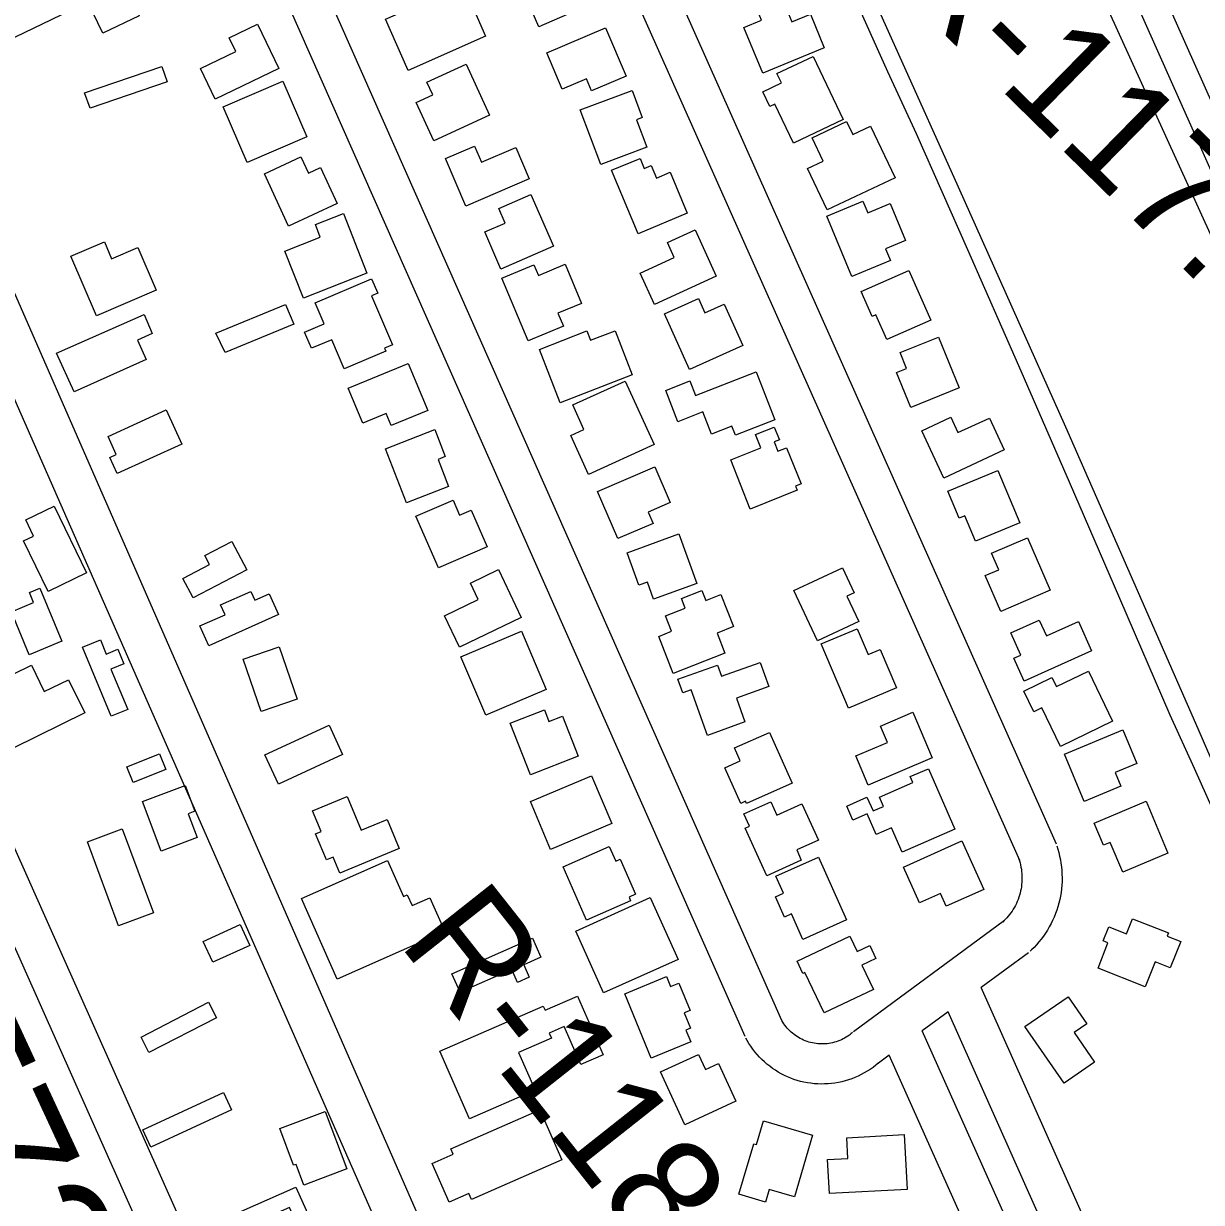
# Model space of a CAD drawing. Extents: x 3567028 to 3605064, y 510945 to 536587.
# Drawn here: x 3600855 to 3601737, y 526467 to 527350 of the extents above; entities that cross this region are included whole.
import ezdxf

# ---------------------------------------------------------------- set-up
doc = ezdxf.new("R2010")
doc.units = 0
for name, color, linetype in [('V-BLDG-OTLN', 7, 'Continuous'), ('V-RIVR-RANG-IDEN', 7, 'Continuous'), ('V-ROAD-CNTR', 7, 'Continuous'), ('V-SURV-IDEN', 7, 'Continuous'), ('V-TOPO-SHOR', 7, 'Continuous')]:
    doc.layers.add(name, color=color, linetype=linetype)

msp = doc.modelspace()

# ---------------------------------------------------------------- linework, layer by layer
at = {"layer": 'V-BLDG-OTLN'}
for points in [[(3600780.51, 527341), (3600916.75, 527406.43), (3600941.01, 527355.92), (3600913.91, 527342.9), (3600902.74, 527366.17), (3600793.6, 527313.75)], [(3601240.48, 527347.71), (3601223.54, 527386.47), (3601256.81, 527401), (3601261.08, 527391.22), (3601266.15, 527393.44), (3601278.81, 527364.46)], [(3601200.57, 527340.75), (3601142.44, 527315.05), (3601125.48, 527353.41), (3601163.57, 527370.24), (3601160.05, 527378.2), (3601187.58, 527390.37), (3601194.58, 527374.51), (3601187.11, 527371.21)], [(3601421.22, 527372.57), (3601429.98, 527351.44), (3601443.78, 527357.15), (3601454.19, 527332.02), (3601408.08, 527312.91), (3601393.89, 527347.18), (3601407.18, 527352.69), (3601402.21, 527364.7)], [(3601045.64, 527316.42), (3600998.07, 527293.63), (3600987.12, 527316.49), (3601013.41, 527329.09), (3601008.39, 527339.56), (3601029.67, 527349.75)], [(3601246.31, 527328.34), (3601290.35, 527347.03), (3601305.7, 527310.84), (3601279.85, 527299.88), (3601276.14, 527308.64), (3601257.94, 527300.92)], [(3601418.75, 527312.73), (3601445.77, 527325.59), (3601468.29, 527278.26), (3601431.06, 527260.54), (3601417.16, 527289.76), (3601413.44, 527287.99), (3601408.18, 527299.02), (3601422.12, 527305.66)], [(3600900.23, 527298.22), (3600958.16, 527318.08), (3600962.1, 527306.58), (3600904.27, 527286.75)], [(3601185.86, 527319.66), (3601203.39, 527281.49), (3601161.72, 527262.36), (3601148.57, 527290.99), (3601161.01, 527296.7), (3601156.63, 527306.24)], [(3601066.66, 527265.33), (3601022.03, 527246.06), (3601004.03, 527287.75), (3601048.65, 527307.02)], [(3601271.45, 527285.46), (3601310.2, 527300.05), (3601317.86, 527279.71), (3601313.43, 527278.04), (3601321.15, 527257.54), (3601286.83, 527244.62)], [(3601445.06, 527264.58), (3601470.9, 527276.85), (3601475.57, 527267), (3601488.81, 527273.28), (3601507.17, 527234.62), (3601456.45, 527210.54), (3601441.68, 527241.65), (3601453.32, 527247.18)], [(3601233.21, 527233.91), (3601185.65, 527213.47), (3601170.37, 527249.03), (3601192.25, 527258.44), (3601197.47, 527246.28), (3601223.15, 527257.32)], [(3601089.44, 527215.42), (3601053.03, 527198.48), (3601034.87, 527237.51), (3601062.25, 527250.24), (3601067.86, 527238.19), (3601076.89, 527242.39)], [(3601314.68, 527192.68), (3601294.83, 527240.24), (3601316.18, 527249.16), (3601319.32, 527241.65), (3601324.55, 527243.83), (3601328.45, 527234.48), (3601338.79, 527238.8), (3601351.6, 527208.09)], [(3601234.36, 527222.18), (3601251.3, 527183.42), (3601212.02, 527166.25), (3601199.87, 527194.05), (3601215.16, 527200.73), (3601210.37, 527211.69)], [(3601474.77, 527160.68), (3601456.09, 527205.89), (3601483.12, 527217.06), (3601486.66, 527208.5), (3601503.56, 527215.48), (3601515.08, 527187.58), (3601500.1, 527181.39), (3601503.71, 527172.64)], [(3601111.62, 527163.16), (3601064.07, 527144.48), (3601050.23, 527179.73), (3601076.74, 527190.14), (3601073.01, 527199.65), (3601094.05, 527207.91)], [(3601373.28, 527160.88), (3601326.89, 527139.85), (3601316.25, 527163.33), (3601341.83, 527174.92), (3601336.71, 527186.21), (3601357.53, 527195.65)], [(3600953.79, 527150.57), (3600909.16, 527131.3), (3600889.93, 527175.84), (3600914.99, 527186.66), (3600920.45, 527174.01), (3600940.02, 527182.46)], [(3601260.07, 527169.91), (3601272.33, 527140.55), (3601254.73, 527133.2), (3601258.75, 527123.56), (3601232.38, 527112.55), (3601212.78, 527159.46), (3601236.75, 527169.47), (3601240.06, 527161.55)], [(3601072.86, 527140.95), (3601115.14, 527159.05), (3601119.77, 527148.22), (3601115.14, 527146.23), (3601130.81, 527109.63), (3601124.82, 527107.07), (3601125.79, 527104.8), (3601094.63, 527091.46), (3601085.24, 527113.41), (3601070.12, 527106.94), (3601064.93, 527119.05), (3601079.56, 527125.31)], [(3601481.79, 527149.52), (3601517.61, 527165.29), (3601533.99, 527128.08), (3601500.9, 527113.52), (3601492.73, 527132.08), (3601490, 527130.88)], [(3601353.2, 527091.11), (3601334.51, 527132.8), (3601359.96, 527144.21), (3601364.71, 527133.62), (3601379.13, 527140.09), (3601393.07, 527108.99)], [(3600879.05, 527103.38), (3600944.75, 527132.2), (3600950.93, 527118.12), (3600939.75, 527113.09), (3600946.3, 527098.53), (3600892.36, 527074.23)], [(3600998.53, 527118.23), (3601050.76, 527139.73), (3601056.82, 527125.02), (3601005.51, 527103.89)], [(3601310.36, 527087.09), (3601256.35, 527066.07), (3601240.78, 527106.1), (3601276.46, 527119.98), (3601279.19, 527112.96), (3601297.52, 527120.09)], [(3601511.03, 527103.7), (3601539.8, 527115.38), (3601555.28, 527077.24), (3601519.02, 527062.52), (3601508.33, 527088.83), (3601515.83, 527091.88)], [(3601142.59, 527095.63), (3601157.18, 527060.4), (3601129.75, 527049.04), (3601126.02, 527058.04), (3601108.52, 527050.79), (3601097.65, 527077.02)], [(3601403.06, 527089.25), (3601417.07, 527053.43), (3601387.65, 527041.92), (3601385.02, 527048.64), (3601369.68, 527042.64), (3601363.17, 527059.29), (3601344.55, 527052), (3601335.39, 527075.43), (3601353.48, 527082.51), (3601357.77, 527071.53)], [(3601305.07, 527082.4), (3601326.69, 527034.84), (3601277.47, 527012.48), (3601264.23, 527041.63), (3601274.1, 527046.11), (3601265.73, 527064.53)], [(3600917.78, 527040.93), (3600961.23, 527060.79), (3600972.93, 527035.21), (3600924.6, 527013.13), (3600919.08, 527025.21), (3600923.95, 527027.43)], [(3601588.92, 527030.8), (3601543.7, 527009.77), (3601527.23, 527045.17), (3601548.94, 527055.27), (3601554.29, 527043.78), (3601577.79, 527054.72)], [(3601141.2, 526991.2), (3601125.45, 527031.72), (3601162.46, 527046.12), (3601170.33, 527025.88), (3601164.95, 527023.79), (3601172.84, 527003.51)], [(3601433.98, 527000.6), (3601398.75, 526986.59), (3601384.06, 527023.53), (3601406.54, 527032.47), (3601402.59, 527042.39), (3601416.72, 527048.01), (3601420.54, 527038.4), (3601416.63, 527036.84), (3601419.41, 527029.86), (3601425.99, 527032.48), (3601436.78, 527005.34), (3601432.73, 527003.74)], [(3601299.56, 526964.49), (3601284.38, 526999.72), (3601327.22, 527018.19), (3601338.77, 526991.39), (3601322.26, 526984.28), (3601325.89, 526975.84)], [(3601584.19, 527015.55), (3601600.54, 526976.21), (3601567.42, 526962.45), (3601559.45, 526981.61), (3601555.1, 526979.8), (3601546.71, 526999.98)], [(3601201.57, 526958.23), (3601165.16, 526942.46), (3601148.38, 526981.22), (3601176.19, 526993.27), (3601181.08, 526981.97), (3601189.67, 526985.69)], [(3600901.74, 526938.88), (3600872.96, 526924.86), (3600854.55, 526962.65), (3600862.01, 526966.29), (3600856.1, 526978.4), (3600877.42, 526988.79)], [(3601345.33, 526967.92), (3601358.75, 526930.93), (3601326.36, 526919.18), (3601321.76, 526931.85), (3601315.29, 526929.5), (3601306.47, 526953.82)], [(3601606.39, 526965.05), (3601623.32, 526925.71), (3601586.33, 526909.79), (3601574.71, 526936.79), (3601584.79, 526941.13), (3601579.47, 526953.47)], [(3600973.89, 526934.63), (3600993.86, 526945.15), (3600990.36, 526951.79), (3601010.42, 526962.35), (3601021.62, 526941.09), (3600981.6, 526920.01)], [(3601227.28, 526905.38), (3601180.88, 526883.18), (3601169.69, 526906.58), (3601195.05, 526918.72), (3601189.11, 526931.13), (3601210.14, 526941.19)], [(3601431.48, 526925.51), (3601467.89, 526942.45), (3601476.53, 526923.88), (3601471.15, 526921.38), (3601480.03, 526902.3), (3601449, 526887.86)], [(3600858.79, 526877.36), (3600845.36, 526909.66), (3600862.03, 526916.59), (3600858.89, 526924.13), (3600866.64, 526927.35), (3600883.2, 526887.52)], [(3601045.41, 526907.51), (3600993.15, 526884.14), (3600986.49, 526899.04), (3601005.38, 526907.48), (3601002.09, 526914.84), (3601024.69, 526924.94), (3601027.62, 526918.39), (3601038.39, 526923.2)], [(3601379.76, 526878.68), (3601341.01, 526863.5), (3601330.16, 526891.22), (3601339.83, 526895.01), (3601335.32, 526906.53), (3601350.04, 526912.3), (3601347.14, 526919.69), (3601362.44, 526925.68), (3601365.4, 526918.12), (3601376.73, 526922.56), (3601386.14, 526898.53), (3601373.87, 526893.72)], [(3601654.33, 526880.48), (3601603.83, 526857.7), (3601596.08, 526874.88), (3601601.37, 526877.26), (3601593.93, 526893.78), (3601615.2, 526903.38), (3601620.54, 526891.53), (3601644.47, 526902.33)], [(3601245.94, 526851.37), (3601200.73, 526832.1), (3601182.09, 526875.82), (3601227.3, 526895.09)], [(3601472.38, 526837.42), (3601451.94, 526885.57), (3601478.75, 526896.95), (3601486.95, 526877.64), (3601495.91, 526881.45), (3601508.15, 526852.61)], [(3600898.59, 526883.18), (3600911.99, 526888.74), (3600916.47, 526877.96), (3600925.1, 526881.54), (3600929.57, 526870.76), (3600919.93, 526866.77), (3600932.49, 526836.51), (3600920.09, 526831.36)], [(3601045.95, 526883.45), (3601059.37, 526844.11), (3601032.46, 526834.94), (3601019.05, 526874.27)], [(3600900.35, 526833.87), (3600828.71, 526798.81), (3600806.86, 526843.47), (3600860.36, 526869.65), (3600870.02, 526849.9), (3600888.17, 526858.78)], [(3601366.73, 526817.1), (3601354.48, 526851.15), (3601348.17, 526848.88), (3601344.5, 526859.09), (3601374.17, 526869.76), (3601377.22, 526861.31), (3601406.27, 526871.76), (3601412.76, 526853.74), (3601388.35, 526844.96), (3601394.75, 526827.18)], [(3601651.95, 526865.23), (3601670.06, 526827.64), (3601631.01, 526808.82), (3601617.1, 526837.67), (3601611.04, 526834.75), (3601603.54, 526850.3), (3601624.69, 526860.5), (3601627.98, 526853.68)], [(3601234.08, 526787.45), (3601218.9, 526826.2), (3601244.61, 526836.26), (3601248, 526827.59), (3601258.06, 526831.53), (3601269.84, 526801.45)], [(3601520.48, 526834.39), (3601535.08, 526800.34), (3601487.14, 526779.79), (3601477.76, 526801.66), (3601501.55, 526811.86), (3601496.33, 526824.04)], [(3601035.23, 526802.51), (3601083.38, 526824.7), (3601093.46, 526802.84), (3601045.31, 526780.64)], [(3601413.09, 526819.35), (3601430.02, 526781.18), (3601395.98, 526766.08), (3601395.25, 526767.71), (3601391.55, 526766.07), (3601379.68, 526792.81), (3601391.17, 526797.91), (3601386.82, 526807.7)], [(3601677.67, 526821.18), (3601688.18, 526795.93), (3601671.96, 526789.18), (3601676.18, 526779.05), (3601648.7, 526767.6), (3601633.97, 526802.98)], [(3600931.84, 526793.42), (3600956.32, 526803.16), (3600960.94, 526791.55), (3600936.46, 526781.81)], [(3601532.13, 526792.13), (3601551.99, 526746.92), (3601512.6, 526729.62), (3601504.57, 526747.9), (3601493.13, 526742.88), (3601486.31, 526758.39), (3601475.55, 526753.66), (3601470.95, 526764.12), (3601486.13, 526770.8), (3601490.67, 526760.46), (3601498.62, 526763.95), (3601495.58, 526770.85), (3601520.53, 526781.81), (3601518.61, 526786.19)], [(3600957.64, 526730.5), (3600943.64, 526767.49), (3600975.49, 526779.55), (3600982.8, 526760.24), (3600977.78, 526758.34), (3600984.47, 526740.66)], [(3601249.22, 526731.68), (3601234.04, 526767.5), (3601279.81, 526786.9), (3601295, 526751.08)], [(3601096.77, 526771.29), (3601107.28, 526746.04), (3601126.77, 526754.16), (3601135.87, 526732.3), (3601091.39, 526713.79), (3601086.31, 526725.98), (3601081.27, 526723.89), (3601073.18, 526743.32), (3601077.28, 526745.03), (3601070.84, 526760.5)], [(3601436.95, 526723.68), (3601411.11, 526711.99), (3601395.01, 526747.61), (3601398.06, 526748.99), (3601393.88, 526758.24), (3601414.02, 526767.34), (3601418.56, 526757.3), (3601437.47, 526765.85), (3601449.75, 526738.69), (3601433.49, 526731.33)], [(3601695.17, 526767.75), (3601711.52, 526729), (3601677.71, 526714.74), (3601668.33, 526736.96), (3601663.36, 526734.86), (3601656.39, 526751.39)], [(3600928.34, 526746.98), (3600951.68, 526684.17), (3600925.69, 526674.51), (3600902.35, 526737.33)], [(3601557.25, 526738.1), (3601573.6, 526701.7), (3601545.5, 526689.08), (3601541.14, 526698.78), (3601525.43, 526691.72), (3601513.43, 526718.42)], [(3601276.1, 526678.83), (3601258.58, 526718.76), (3601293.14, 526733.92), (3601298, 526722.83), (3601301.34, 526724.29), (3601312.83, 526698.1), (3601307.92, 526695.94), (3601309.08, 526693.3)], [(3601449.86, 526726), (3601470.89, 526679.02), (3601438.1, 526664.34), (3601429.58, 526683.36), (3601424.38, 526681.04), (3601417.6, 526696.2), (3601423.55, 526698.87), (3601417.83, 526711.66)], [(3601169.9, 526670.24), (3601089.46, 526634.61), (3601062.73, 526694.95), (3601127.09, 526723.46), (3601139.01, 526696.55), (3601141.83, 526697.8), (3601145.46, 526689.58), (3601158.73, 526695.46)], [(3601344.69, 526649.35), (3601288.9, 526624.24), (3601268.07, 526670.52), (3601323.85, 526695.63)], [(3600989.07, 526662.85), (3601016.81, 526675.43), (3601023.89, 526659.83), (3600996.14, 526647.24)], [(3601685.02, 526679.77), (3601711.99, 526669.16), (3601711.02, 526666.71), (3601721.1, 526662.74), (3601713.31, 526642.96), (3601701.87, 526647.46), (3601694.52, 526628.82), (3601659.16, 526642.74), (3601666.63, 526661.71), (3601663, 526663.14), (3601667.19, 526673.77), (3601680.58, 526668.5)], [(3601175.34, 526638.42), (3601235.73, 526665.21), (3601242, 526651.07), (3601229.04, 526645.32), (3601233.18, 526635.98), (3601224.44, 526632.11), (3601220.12, 526641.84), (3601181.43, 526624.68)], [(3601433.87, 526648), (3601473.21, 526666.7), (3601478.7, 526655.14), (3601488.18, 526659.65), (3601492.77, 526649.99), (3601482.37, 526645.05), (3601491.04, 526626.8), (3601454.14, 526609.26), (3601439.72, 526639.6), (3601438.2, 526638.88)], [(3601324.6, 526575.48), (3601304.74, 526623.62), (3601335.91, 526636.47), (3601338.98, 526629.02), (3601345.14, 526631.55), (3601353.62, 526610.99), (3601349.32, 526609.22), (3601354.03, 526597.78), (3601350.53, 526596.34), (3601354.11, 526587.65)], [(3601166.2, 526580.48), (3601243.71, 526614.36), (3601245.1, 526611.19), (3601269.32, 526621.77), (3601288.54, 526577.8), (3601271.95, 526570.55), (3601259.48, 526599.09), (3601248.15, 526594.15), (3601249.77, 526590.44), (3601225.24, 526579.72), (3601237.63, 526551.36), (3601188.34, 526529.82)], [(3601633.73, 526556.67), (3601604.48, 526598.97), (3601636.83, 526621.34), (3601650.82, 526601.1), (3601641.36, 526594.56), (3601656.61, 526572.49)], [(3600942.45, 526591.19), (3600993.05, 526617.18), (3600999.02, 526605.57), (3600948.41, 526579.57)], [(3601387.89, 526543.08), (3601349.72, 526525.56), (3601331.58, 526565.07), (3601359.96, 526578.09), (3601365.14, 526566.81), (3601374.93, 526571.31)], [(3600943.73, 526521.67), (3601004.22, 526549.71), (3601010.23, 526536.75), (3600949.74, 526508.71)], [(3601046.41, 526522.64), (3601080.46, 526535.48), (3601096.65, 526492.53), (3601064.4, 526480.37), (3601058.57, 526495.83), (3601056.77, 526495.16)], [(3601257.56, 526499.34), (3601190.04, 526469.55), (3601188.04, 526474.08), (3601173.25, 526467.55), (3601160.47, 526496.54), (3601176.26, 526503.51), (3601174.55, 526507.39), (3601241.07, 526536.73)], [(3601445.33, 526517.74), (3601431.75, 526471.42), (3601412.83, 526476.97), (3601410.07, 526467.57), (3601390.18, 526473.4), (3601401.29, 526511.31), (3601403.31, 526510.72), (3601408.53, 526528.54)], [(3601513.97, 526518.19), (3601516.24, 526477.12), (3601457.99, 526473.91), (3601456.58, 526499.46), (3601471.89, 526500.3), (3601471.04, 526515.82)], [(3601007, 526456.11), (3601058.42, 526478.84), (3601068.31, 526456.46), (3601058.7, 526452.21), (3601053.74, 526463.42), (3601011.94, 526444.94)]]:
    msp.add_lwpolyline(points, close=True, dxfattribs=at)
at = {"layer": 'V-ROAD-CNTR'}
for points in [[(3601338.3, 526027.42), (3600068.48, 528928.78)], [(3601310.84, 526015.35), (3600241.03, 528448.64)], [(3601204.63, 525931.48), (3600116.93, 528372.82)], [(3601177.22, 525919.27), (3600093.84, 528350.92)], [(3601122.99, 527868.3), (3601627.71, 526735.79)], [(3601095.7, 527855.84), (3601600.3, 526723.58)], [(3601422.31, 526603.63), (3600906.2, 527769.32)], [(3601394.87, 526591.49), (3600878.91, 527756.86)], [(3601877.42, 526466.73), (3601873.08, 526473.52), (3601868.92, 526480.41), (3601864.93, 526487.41), (3601861.12, 526494.51), (3601857.5, 526501.7), (3601854.05, 526508.98), (3601837.12, 526549.69), (3601819.98, 526590.31), (3601802.65, 526630.86), (3601785.13, 526671.32), (3601767.41, 526711.7), (3601749.5, 526751.99), (3601731.41, 526792.2), (3601713.11, 526832.32), (3601675.55, 526919.56), (3601637.77, 527006.72), (3601599.77, 527093.78), (3601561.55, 527180.74), (3601523.12, 527267.61), (3601501.82, 527314.07), (3601480.7, 527360.61), (3601459.76, 527407.24), (3601439.01, 527453.95)], [(3602055.47, 526552.77), (3602052.78, 526556.83), (3602047.18, 526565.68), (3602041.76, 526574.64), (3602036.52, 526583.7), (3602031.47, 526592.87), (3602026.59, 526602.14), (3601971.26, 526728.02), (3601915.71, 526853.81), (3601859.95, 526979.5), (3601666.04, 527414.8)], [(3601628.28, 526734.29), (3601629.04, 526731.95), (3601629.78, 526729.31), (3601630.43, 526726.66), (3601630.98, 526723.97), (3601631.43, 526721.27), (3601631.78, 526718.56), (3601632.04, 526715.83), (3601632.19, 526713.1), (3601632.24, 526710.36), (3601632.2, 526707.62), (3601632.05, 526704.89), (3601631.8, 526702.17), (3601631.46, 526699.45), (3601631.01, 526696.75), (3601630.47, 526694.07), (3601629.83, 526691.4), (3601629.09, 526688.77), (3601628.26, 526686.16), (3601627.33, 526683.59), (3601626.31, 526681.05), (3601625.19, 526678.55), (3601623.99, 526676.09), (3601622.7, 526673.68), (3601621.32, 526671.31), (3601619.85, 526669), (3601618.3, 526666.75), (3601616.67, 526664.55), (3601614.96, 526662.41), (3601613.17, 526660.34), (3601611.31, 526658.33), (3601609.42, 526656.44), (3601608.45, 526655.52)], [(3601599.73, 526725.08), (3601600.32, 526723.26), (3601600.76, 526721.68), (3601601.15, 526720.09), (3601601.48, 526718.48), (3601601.75, 526716.87), (3601601.96, 526715.24), (3601602.11, 526713.6), (3601602.21, 526711.97), (3601602.24, 526710.32), (3601602.21, 526708.69), (3601602.12, 526707.05), (3601601.97, 526705.41), (3601601.77, 526703.78), (3601601.5, 526702.17), (3601601.18, 526700.56), (3601600.79, 526698.96), (3601600.35, 526697.38), (3601599.85, 526695.82), (3601599.29, 526694.28), (3601598.68, 526692.75), (3601598.01, 526691.26), (3601597.29, 526689.78), (3601596.51, 526688.33), (3601595.69, 526686.92), (3601594.81, 526685.54), (3601593.88, 526684.18), (3601592.9, 526682.86), (3601591.88, 526681.58), (3601590.81, 526680.34), (3601589.69, 526679.14), (3601588.48, 526677.93), (3601587.81, 526677.29)], [(3601589.24, 526678.48), (3601476.03, 526595.15)], [(3601607.02, 526654.32), (3601571.58, 526628.24)], [(3601715.84, 526304.7), (3601571.58, 526628.24)], [(3601475.34, 526594.61), (3601474.04, 526593.53), (3601472.93, 526592.69), (3601471.8, 526591.89), (3601470.63, 526591.13), (3601469.43, 526590.43), (3601468.21, 526589.77), (3601466.96, 526589.17), (3601465.69, 526588.61), (3601464.39, 526588.11), (3601463.08, 526587.65), (3601461.75, 526587.26), (3601460.41, 526586.91), (3601459.05, 526586.62), (3601457.68, 526586.39), (3601456.3, 526586.21), (3601454.92, 526586.08), (3601453.54, 526586.01), (3601452.15, 526586), (3601450.76, 526586.04), (3601449.38, 526586.14), (3601447.99, 526586.29), (3601446.62, 526586.5), (3601445.26, 526586.76), (3601443.9, 526587.08), (3601442.57, 526587.45), (3601441.25, 526587.88), (3601439.95, 526588.35), (3601438.66, 526588.89), (3601437.4, 526589.47), (3601436.17, 526590.1), (3601434.95, 526590.78), (3601433.77, 526591.51), (3601432.62, 526592.28), (3601431.5, 526593.1), (3601430.41, 526593.97), (3601429.36, 526594.88), (3601428.35, 526595.83), (3601427.38, 526596.82), (3601426.45, 526597.84), (3601425.55, 526598.91), (3601424.7, 526600.01), (3601423.9, 526601.14), (3601423.15, 526602.31), (3601422.42, 526603.52), (3601421.76, 526604.75)], [(3601546.85, 526610.03), (3601527.5, 526595.78)], [(3601688.44, 526292.48), (3601546.85, 526610.03)], [(3601671.9, 526272.76), (3601527.49, 526595.78)], [(3601494.5, 526571.53), (3601492.73, 526570.06), (3601490.67, 526568.49), (3601488.55, 526567), (3601486.37, 526565.59), (3601484.14, 526564.27), (3601481.85, 526563.05), (3601479.52, 526561.92), (3601477.14, 526560.88), (3601474.73, 526559.94), (3601472.27, 526559.09), (3601469.79, 526558.35), (3601467.27, 526557.7), (3601464.74, 526557.16), (3601462.18, 526556.72), (3601459.61, 526556.38), (3601457.03, 526556.15), (3601454.43, 526556.02), (3601451.84, 526555.99), (3601449.25, 526556.07), (3601446.66, 526556.25), (3601444.08, 526556.54), (3601441.52, 526556.93), (3601438.97, 526557.42), (3601436.45, 526558.01), (3601433.95, 526558.71), (3601431.48, 526559.5), (3601429.04, 526560.4), (3601426.65, 526561.39), (3601424.29, 526562.47), (3601421.98, 526563.66), (3601419.72, 526564.93), (3601417.52, 526566.29), (3601415.36, 526567.74), (3601413.27, 526569.27), (3601411.24, 526570.89), (3601409.28, 526572.58), (3601407.39, 526574.36), (3601405.57, 526576.21), (3601403.82, 526578.13), (3601402.16, 526580.12), (3601400.58, 526582.17), (3601399.08, 526584.29), (3601397.66, 526586.47), (3601396.35, 526588.67), (3601395.42, 526590.38)], [(3601502.77, 526577.58), (3601493.81, 526570.99)], [(3601644.51, 526260.52), (3601502.77, 526577.58)]]:
    msp.add_lwpolyline(points, dxfattribs=at)
at = {"layer": 'V-TOPO-SHOR'}
for points in [[(3601465.09, 527426.93), (3601554.39, 527227.8), (3601634.76, 527048.25), (3601732.17, 526826.26), (3601817.4, 526630.4), (3601881.54, 526490.83), (3601893.74, 526476.13)], [(3602053.21, 526590.03), (3601974.24, 526771.96), (3601887.37, 526964.57), (3601799.71, 527166.97), (3601690.93, 527410.99)], [(3601649.32, 527398.84), (3601744.31, 527189.91), (3601820.61, 527016.89), (3601892.05, 526855.3), (3601961.85, 526696.15), (3602022.16, 526573.05)]]:
    msp.add_lwpolyline(points, dxfattribs=at)

# ---------------------------------------------------------------- texts
at = {"layer": 'V-RIVR-RANG-IDEN'}
for s, rotation, p in [('R-117.9', 315.56891, (3601499.92, 527385.2)), ('R-118.0', 308.32843, (3601134.46, 526661.83))]:
    msp.add_text(s, height=83, rotation=rotation, dxfattribs=at).set_placement(p)
at = {"layer": 'V-SURV-IDEN'}
msp.add_text('5729+39.3', height=100, rotation=294.85572, dxfattribs=at).set_placement((3600746.13, 526588.8))

doc.saveas('drawing.dxf')
